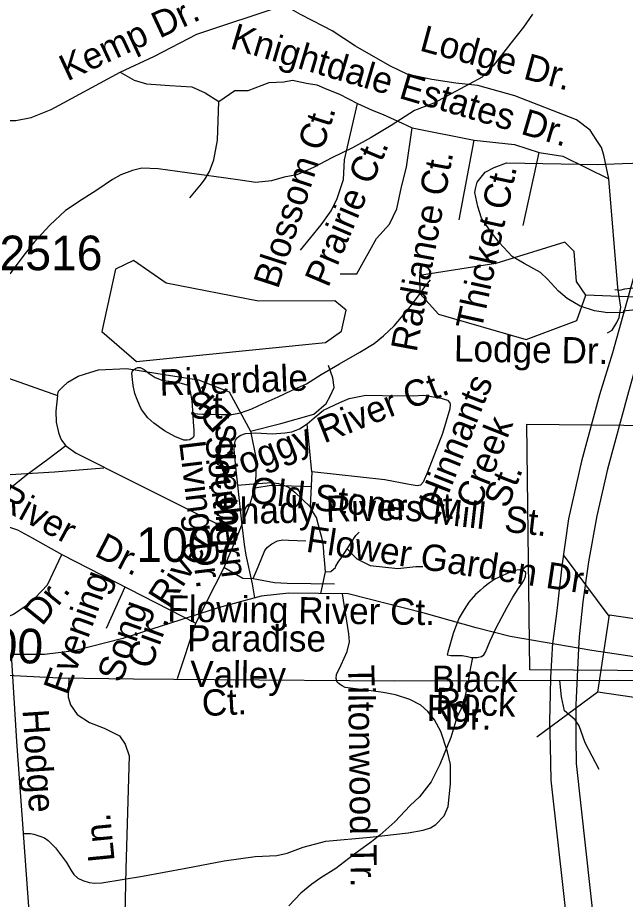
# Model space of a CAD drawing. Extents: x 2169602 to 2449496, y 721995 to 810662.
# Drawn here: x 2383584 to 2385779, y 793698 to 796884 of the extents above; entities that cross this region are included whole.
import ezdxf

# ---------------------------------------------------------------- set-up
doc = ezdxf.new("R2010")
doc.units = 0
doc.layers.add('Default', color=7, linetype='Continuous')

msp = doc.modelspace()

# ---------------------------------------------------------------- linework, layer by layer
at = {"layer": 'Default'}
for p, q in [((2385008.8, 796485.7), (2385232.6, 796441.4)), ((2385179.4, 796153.2), (2385232.6, 796441.4)), ((2385410, 796133.6), (2385467.5, 796397.1)), ((2385757.5, 795876.9), (2385636.2, 795881.2)), ((2384348.1, 795531.8), (2384425.6, 795389.9)), ((2384646.8, 795243.2), (2384629.9, 795416.4)), ((2384646.8, 795243.2), (2384640.6, 795116.6)), ((2384328.9, 794894.7), (2384381, 795017.6)), ((2383743.4, 794945.1), (2384227.5, 794697)), ((2385720.9, 794721.6), (2385556.4, 794943.2)), ((2384227.5, 794697), (2384332.6, 794902.1)), ((2384678.8, 794803.3), (2384695.6, 794881.9)), ((2384161.2, 794495.9), (2384227.5, 794697)), ((2385680.6, 794448.6), (2385459.1, 794284))]:
    msp.add_line(p, q, dxfattribs=at)
for points in [[(2386365, 797586.9), (2386308.9, 797382.3), (2386215.7, 797052), (2386087.8, 796594), (2385992.1, 796252.2), (2385907.3, 795946), (2385790.7, 795532), (2385714.9, 795252.5), (2385675.7, 795083.8), (2385645.9, 794918.5), (2385626.1, 794773.1), (2385612.9, 794647.5), (2385609.5, 794604.6)], [(2383954, 796687.5), (2384078.1, 796745.1), (2384231, 796825), (2384547.4, 796929.6)], [(2385720.1, 796301.7), (2385711.2, 796341.2), (2385701.9, 796387.6), (2385692.7, 796415.5), (2385674.1, 796443.4), (2385652.4, 796477.4), (2385602.9, 796514.6), (2385380, 796601.3), (2385246.9, 796638.5), (2385166.5, 796647.8), (2385079.8, 796660.2), (2384993.1, 796678.8), (2384928.1, 796709.7), (2384804.3, 796781), (2384720.8, 796836.7), (2384689.8, 796852.2), (2384606.2, 796895.6), (2384547.4, 796929.6)], [(2385443.6, 796896.3), (2385411.6, 796850), (2385365.9, 796792), (2385301.9, 796709.6), (2385262.1, 796669.4), (2385087, 796574.6), (2385017.1, 796548.7), (2384933.2, 796494), (2384861.7, 796451.7), (2384793.6, 796413.7), (2384719.6, 796377.4), (2384652.3, 796343), (2384592.2, 796316.4), (2384546.3, 796308.4), (2384500.6, 796294.2), (2384444.2, 796288.1), (2384396.2, 796295.8), (2384328.1, 796305.7), (2384240.3, 796316.9), (2384162, 796328.8), (2384092.3, 796338.5), (2384032.2, 796340.3), (2383998.6, 796332), (2383956.3, 796315.7), (2383926.4, 796299.9), (2383870.6, 796261.3), (2383816.9, 796227.2), (2383756.6, 796186.8), (2383700.9, 796134.9), (2383643.8, 796072.5), (2383611.7, 796032.4), (2383556.3, 795958)], [(2386070.9, 796871.1), (2385937, 796411.4), (2385821.8, 795992.8), (2385732.8, 795673.6), (2385685.4, 795521.3), (2385621, 795281.5), (2385574.4, 795073.9), (2385549.3, 794902.1), (2385531.4, 794741), (2385515.8, 794622.2)], [(2383428.8, 796499), (2383497.5, 796514.6), (2383537.4, 796512.4), (2383577.3, 796512.4), (2383632.7, 796523.4), (2383705.8, 796552.3), (2383954, 796687.5)], [(2383954, 796687.5), (2384004.9, 796658.7), (2384049.3, 796645.4), (2384133.5, 796638.7), (2384213.3, 796634.3), (2384262, 796612.1), (2384310.8, 796581.1)], [(2384310.8, 796581.1), (2384368.4, 796621), (2384417.1, 796621), (2384492.5, 796649.8), (2384545.6, 796652), (2384576.7, 796658.7), (2384627.6, 796647.6), (2384665.3, 796640.9), (2384700.8, 796625.4), (2384747.3, 796607.7), (2384811.6, 796574.4)], [(2384206.6, 796233), (2384248.7, 796284), (2384262, 796301.7), (2384277.5, 796328.3), (2384293, 796370.5), (2384306.3, 796441.4), (2384310.8, 796581.1)], [(2384605.5, 796044.5), (2384680.8, 796135.4), (2384716.3, 796186.4), (2384738.4, 796230.8), (2384760.6, 796299.5), (2384765, 796370.5), (2384811.6, 796574.4)], [(2384811.6, 796574.4), (2384864.7, 796550), (2384904.6, 796534.5), (2384957.8, 796510.1), (2385008.8, 796485.7)], [(2384749.5, 795958.1), (2384809.3, 795958.1), (2384880.3, 796086.7), (2384926.8, 796137.7), (2384953.4, 796193.1), (2384971.1, 796272.9), (2384988.8, 796343.9), (2385008.8, 796485.7)], [(2385232.6, 796441.4), (2385378.8, 796425.9), (2385467.5, 796397.1)], [(2385467.5, 796397.1), (2385553.9, 796383.8), (2385720.1, 796301.7)], [(2385849.6, 795831.5), (2385771.6, 795823.1), (2385775.5, 795819), (2385715.6, 795818.2), (2385667.8, 795825.2), (2385616.3, 795842.3), (2385569, 795869.2), (2385537.6, 795895.9), (2385498.5, 795938.7), (2385473.1, 795963.2), (2385413.9, 795996.4), (2385370.5, 796021.3), (2385323.6, 796072.2), (2385288.6, 796117), (2385259.5, 796159.6), (2385246.4, 796201.8), (2385235.5, 796252), (2385237.8, 796266), (2385244.2, 796289.9), (2385272.9, 796325.3), (2385305.2, 796342.6), (2385349.4, 796359.7), (2385678.6, 796353), (2385768.5, 796357.1), (2385912.3, 796362.2)], [(2385757.5, 795876.9), (2385752.7, 795908.6), (2385720.1, 796301.7)], [(2385636.2, 795881.2), (2385603.2, 795931.1), (2385594.2, 796039.5), (2385561.2, 796073), (2385311.2, 795996.1), (2385036.2, 795952.5), (2385037.3, 795887), (2385104.3, 795813.4), (2385421.3, 795721.6), (2385604.2, 795790), (2385636.2, 795881.2)], [(2384013.2, 795642.1), (2384696.3, 795710.2), (2384754.3, 795751.7), (2384770.3, 795826.8), (2384729.3, 795860.5), (2384454.3, 795859.5), (2384120.3, 795925.4), (2384003.2, 796006.6), (2383937.2, 795975.1), (2383888.3, 795749.7), (2384013.2, 795642.1)], [(2384215.8, 795453.5), (2384251.5, 795451.4), (2384283.5, 795451.8), (2384319.8, 795449.9), (2384357.5, 795449.9), (2384389.7, 795456), (2384429.9, 795470.2), (2384471.5, 795490.3), (2384525.7, 795514.5), (2384573, 795537), (2384627.4, 795561.2), (2384681.1, 795595.3), (2384746.9, 795633.6), (2384820.7, 795676), (2384872.4, 795706.3), (2384906, 795734.4), (2384944.4, 795770.4), (2385003.6, 795840.6), (2385037.7, 795887), (2385051.2, 795906.8), (2385075.4, 795936.8)], [(2385741, 795901.8), (2385759.5, 795899.9), (2385777.5, 795904), (2385795.3, 795906.2), (2385827.3, 795910.2), (2385857.3, 795910.6), (2385885.4, 795908.4), (2385903.4, 795904.4), (2385917.1, 795902.7), (2385971.3, 795890.9), (2385995.5, 795881.2), (2386021.5, 795861), (2386049.4, 795839.4), (2386079.7, 795815.3), (2386115.8, 795787.5), (2386133.9, 795777.5)], [(2385715.4, 795745.4), (2385731.6, 795755.1), (2385748.1, 795782.7), (2385756.5, 795800.5), (2385763.2, 795838.4), (2385757.5, 795876.9)], [(2386095.3, 795740.6), (2385853.2, 795873.5), (2385757.5, 795876.9)], [(2386425, 795421.3), (2386428.2, 795396.4), (2386452.5, 795207.9), (2386478, 795010.4), (2386499.7, 794820.6), (2386522.7, 794651.2), (2386529.5, 794601.1), (2386541, 794518.9), (2385433.7, 794528.1), (2385423.5, 795415.2), (2386358.2, 795405.2), (2386345.7, 795539), (2386354.5, 795839), (2386387, 795839.9), (2386389, 795796.3), (2386394.2, 795698.6), (2386402.7, 795615.4), (2386408.5, 795560.5), (2386414.7, 795505.6), (2386425, 795421.3)], [(2386425, 795421.3), (2386428.2, 795396.4), (2386452.5, 795207.9), (2386478, 795010.4), (2386499.7, 794820.6), (2386522.7, 794651.2), (2386529.5, 794601.1), (2386541, 794518.9), (2385433.7, 794528.1), (2385423.5, 795415.2), (2386358.2, 795405.2), (2386345.7, 795539), (2386354.5, 795839), (2386387, 795839.9), (2386389, 795796.3), (2386394.2, 795698.6), (2386402.7, 795615.4), (2386408.5, 795560.5), (2386414.7, 795505.6), (2386425, 795421.3)], [(2382948.2, 795513.8), (2383071.4, 795556.5), (2383184.5, 795592.8), (2383292.1, 795615.2), (2383346.1, 795620.3), (2383414.4, 795611.9), (2383530.8, 795588.3), (2383728.6, 795518.7)], [(2383728.6, 795518.7), (2383732.1, 795535), (2383745.8, 795549.3), (2383765.5, 795567.7), (2383803.1, 795588.6), (2383848.7, 795603.6), (2383876.6, 795612.3), (2383978.6, 795616.4), (2384113.1, 795595.4), (2384237.7, 795576.1), (2384348.1, 795531.8)], [(2384215.8, 795453.5), (2384218.1, 795429.2), (2384219.7, 795403.4), (2384220.1, 795397.3), (2384220.3, 795373.4), (2384218.5, 795367.5), (2384206, 795359.3), (2384196.3, 795357.1), (2384184, 795357.3), (2384152.5, 795371), (2384114.1, 795391), (2384076.2, 795418.7), (2384054, 795438.7), (2384031.7, 795468.4), (2384023.9, 795484.6), (2384015.7, 795504.5), (2384007.5, 795526.4), (2384001.5, 795554.5), (2383999.1, 795576.4), (2383997.2, 795600.2), (2383999.5, 795606.3), (2384001.3, 795610.5), (2384009.3, 795616.6), (2384018.8, 795620.4), (2384027, 795620.4), (2384041.3, 795612.5), (2384059.4, 795598.5), (2384081.3, 795584.6), (2384109, 795572.7), (2384143.2, 795569.1), (2384175.4, 795563.1), (2384195.3, 795557.2), (2384201.3, 795555.1), (2384207.4, 795533.5), (2384213.6, 795499.3), (2384215.6, 795465.3), (2384215.8, 795453.5)], [(2384425.6, 795389.9), (2384535.4, 795418.2), (2384654.5, 795451.7), (2384698.2, 795489.7), (2384713.7, 795518.5), (2384727, 795547.3), (2384722.6, 795582.8), (2384707.1, 795627.2)], [(2383728.6, 795518.7), (2383721.9, 795462.6), (2383722.7, 795422.6), (2383731.5, 795384.8), (2383737.9, 795368.9), (2383742.1, 795357), (2383758.4, 795337.3)], [(2384629.9, 795416.4), (2384655.7, 795437.7), (2384689, 795466.4), (2384748.4, 795493.8), (2384782, 795508.5), (2384841.9, 795519.9), (2384902, 795519), (2385012.6, 795518.1), (2385050.5, 795519.7), (2385114.3, 795509.7), (2385124.4, 795505.9), (2385136.5, 795502.2), (2385144.7, 795492.5), (2385146.8, 795486.4), (2385145.3, 795470.4), (2385119.1, 795381.8), (2385064.2, 795242.5), (2385048.9, 795206.2), (2385039.9, 795194.6), (2385027.8, 795193.1), (2384998.9, 795197.7), (2384910.9, 795214.4), (2384646.8, 795243.2)], [(2384443.4, 795384.5), (2384504.8, 795380.4), (2384548.8, 795383.5), (2384574.6, 795387.9), (2384590.3, 795393.2), (2384601.8, 795398.6), (2384629.9, 795416.4)], [(2384379.7, 795194.6), (2384373, 795249.4), (2384366.7, 795324.3), (2384368.2, 795348.5), (2384370.8, 795357.4), (2384377.8, 795366.7), (2384384.2, 795372.3), (2384390.3, 795375.4), (2384407, 795381.4), (2384443.4, 795384.5)], [(2384425.6, 795389.9), (2384446.1, 795289.4), (2384444.2, 795231.7), (2384440.5, 795185.1)], [(2383758.4, 795337.3), (2383693.2, 795287.6), (2383616.2, 795231.2), (2383518.8, 795153.2), (2383488.4, 795131.8), (2383446, 795104.7), (2383421.7, 795089.2)], [(2383758.4, 795337.3), (2383795.2, 795310.1), (2384001.6, 795206.5), (2384254.5, 795080.1), (2384381, 795017.6)], [(2383895.4, 795256.6), (2383717.5, 795242.3), (2383455.4, 795226.4)], [(2384379.7, 795194.6), (2384419.9, 795198.7), (2384500.6, 795204.2), (2384526.7, 795200.9), (2384546, 795195.3), (2384562.6, 795187.8), (2384585.4, 795170.1), (2384612.6, 795143.4), (2384640.6, 795116.6)], [(2384441.5, 794788.3), (2384432.5, 794838.8), (2384410, 794942.5), (2384403.9, 794980.5), (2384394.8, 795050.3), (2384379.7, 795194.6)], [(2384440.5, 795185.1), (2384500.1, 795195.3), (2384647.1, 795190.7)], [(2384381, 795017.6), (2384423.8, 795127.4), (2384440.5, 795185.1)], [(2384690, 794954.1), (2384687.6, 794984.4), (2384683.4, 795006.3), (2384678.7, 795022.2), (2384663.5, 795078.6), (2384652.9, 795095.3), (2384640.6, 795116.6)], [(2383428.7, 795067.1), (2383512.9, 795056), (2383583.8, 795033.8), (2383637, 795005), (2383743.4, 794945.1)], [(2384435.4, 794857.8), (2384452.6, 794900.3), (2384477.4, 794958.8), (2384487, 794971.4), (2384502.8, 794983.5), (2384522.6, 794993.9), (2384542.6, 794997.4), (2384562.5, 794996.6), (2384624.6, 794994)], [(2384695.6, 794881.9), (2384715.8, 794882.8), (2384725.6, 794891.7), (2384732, 794898.1), (2384733.8, 794902.6), (2384741.9, 794917.1), (2384755.5, 794935.2), (2384774.6, 794965.1), (2384806.3, 795013.2), (2384818, 795025)], [(2384774.6, 794965.1), (2384809, 794928.9), (2384857.9, 794905.3), (2384957.6, 794894.4), (2385022.8, 794901.7), (2385047.2, 794900.8)], [(2382974.4, 794727.5), (2383087, 794702.5), (2383178.1, 794697), (2383299.1, 794697), (2383401.4, 794685.8), (2383470.2, 794683.9), (2383514.9, 794704.4), (2383568.8, 794728.6), (2383615.4, 794760.3), (2383647, 794788.2), (2383691.6, 794834.7), (2383743.4, 794945.1)], [(2384695.6, 794881.9), (2384693, 794926.5), (2384690.4, 794948.4), (2384690, 794954.1)], [(2384328.9, 794898.4), (2384397.7, 794859.3), (2384435.4, 794857.8)], [(2385227.7, 794571.8), (2385243.9, 794572.2), (2385259.9, 794575.9), (2385267.7, 794582), (2385273.6, 794592), (2385291.2, 794632.3), (2385313.2, 794680.1), (2385352.8, 794754.5), (2385372.4, 794790.4), (2385392.3, 794820.7), (2385406.3, 794840.5), (2385412.2, 794850.5), (2385418.4, 794864.6), (2385420.4, 794876.9), (2385418.2, 794880.9), (2385410.2, 794886.5), (2385396, 794888.7), (2385380, 794886.6), (2385352.3, 794876.2), (2385332.5, 794866.3), (2385310.3, 794856.2), (2385288.4, 794842.1), (2385268.7, 794826), (2385254.3, 794814), (2385238.5, 794800.1), (2385214.5, 794771.7), (2385197.1, 794745.5), (2385178.9, 794715.8), (2385169, 794691.8), (2385157.3, 794659.5), (2385145.7, 794617.5), (2385137.9, 794591.4), (2385135.8, 794581.6), (2385149.5, 794579.5), (2385169.4, 794579.7), (2385189.3, 794579.6), (2385209.6, 794575.7), (2385223.4, 794572), (2385227.7, 794571.8)], [(2384435.4, 794857.8), (2384511.7, 794843.7), (2384558, 794840.5), (2384728.2, 794838.3)], [(2385997.1, 794546.5), (2385658.1, 794597.8), (2385362.7, 794648.4), (2385240.8, 794679.8), (2385053, 794732.1), (2384777.8, 794802.3), (2384564.3, 794804.4), (2384463.4, 794793.9), (2384308.5, 794752), (2383963.7, 794641), (2383789, 794596), (2383681.2, 794583.5), (2383560.3, 794583.5)], [(2383905.6, 794678.3), (2383972.6, 794827.5)], [(2383604.1, 793936.1), (2383631.1, 793936.1), (2383643, 793933.8), (2383668.2, 793925.9), (2383680.7, 793921), (2383694.6, 793910.6), (2383721, 793885), (2383760.3, 793831.8), (2383777, 793802.3), (2383787.3, 793788.5), (2383801.6, 793774.8), (2383819.2, 793766.2), (2383842, 793759.7), (2383862.9, 793757.3), (2383888.1, 793758.6), (2384035.7, 793782), (2384191.1, 793811.2), (2384330.6, 793838.3), (2384442.2, 793852.9), (2384520.3, 793856.5), (2384558, 793865.3), (2384615.7, 793886.5), (2384697.2, 793908.2), (2384857, 793923.8), (2384994.8, 793938.8), (2385049.1, 793949.1), (2385075.6, 793956.5), (2385094.2, 793968.9), (2385124.5, 794000.3), (2385139, 794034.4), (2385147.1, 794116.2), (2385147.5, 794186.2), (2385136.4, 794232.1), (2385112.8, 794305.5), (2385089.9, 794347), (2385066, 794377.7), (2385040.7, 794400), (2385000.2, 794421), (2384949.4, 794437.3), (2384904.9, 794446.2), (2384861.3, 794452.1), (2384767.2, 794464), (2384756.9, 794469.8), (2384746.9, 794475.6), (2384738.6, 794483.4), (2384734.5, 794496.7), (2384736, 794511.2), (2384753.3, 794545.7), (2384774.2, 794594.1), (2384782.9, 794628.7), (2384780.9, 794658.3), (2384757.8, 794802.5)], [(2385516.1, 794624.8), (2385508.5, 794499.5), (2385507.3, 794440.1), (2385504.9, 794341.8), (2385507.3, 794252), (2385509.7, 794129.4), (2386589.6, 784463), (2386562.5, 783723.6), (2379965, 774755.3), (2379098.1, 772209.8)], [(2385609.5, 794604.6), (2385600.6, 794401), (2385600.6, 794279.8), (2385602, 794189.7), (2386675.9, 784444.9), (2386646.9, 783712.3), (2380042.2, 774729.7), (2379098.1, 771950.4)], [(2383560.3, 794583.5), (2383579.7, 794269.3), (2383624.7, 793655.7), (2383664.4, 793157.3), (2383692.7, 792631.6), (2383734.5, 792246.3), (2383770.1, 791990.8), (2383928.1, 791241)], [(2386576.1, 794470.6), (2386361.6, 794475.9), (2385752.1, 794489.5), (2384945.9, 794486.3), (2384294.5, 794491.6), (2384002.6, 794493.7), (2383735.2, 794497.8), (2383286.3, 794520.9), (2382825.4, 794543.9), (2382566.9, 794552.3), (2382370.4, 794543.1), (2382220.2, 794531.3), (2382114, 794522)], [(2385227.7, 794571.8), (2385220.1, 794536), (2385210.2, 794479.9), (2385196.5, 794417.9), (2385186.5, 794387.8), (2385170.9, 794355.7), (2385148.9, 794283.5), (2385109.4, 794185.6), (2385077.8, 794123.5), (2385035.9, 794069.4), (2385002.1, 794037.2), (2384946.1, 793978.7), (2384892.6, 793930.4), (2384862.7, 793906.6), (2384814.9, 793872.4), (2384780.9, 793846.4), (2384733.1, 793810.2), (2384679.4, 793775.7), (2384647.4, 793753.8), (2384607.4, 793721.3), (2384564.1, 793675.1)], [(2383769.3, 794497.3), (2383766.1, 794429.2), (2383775.4, 794401.3), (2383799.6, 794365.9), (2383844.2, 794338), (2383896.3, 794317.5), (2383952.1, 794289.6), (2383972.6, 794259.8), (2383987.5, 794217), (2383974.5, 793809.2), (2383959.6, 793096.9), (2383941, 793057.8), (2383896.3, 793020.6), (2383825.6, 793020.6), (2383758.6, 793022.4), (2383712.1, 793000.1), (2383676.8, 792948), (2383654.4, 792586.8)], [(2385684.5, 794167.5), (2385634.3, 794264.5), (2385612.7, 794325.5), (2385598.4, 794347.1), (2385558.9, 794379.4), (2385548.1, 794429.7), (2385542.8, 794488.7)]]:
    msp.add_lwpolyline(points, dxfattribs=at)
msp.add_lwpolyline([(2386278.4, 794359.1), (2385680.4, 794447.3), (2385721.7, 794726.6), (2386319.6, 794638.4)], close=True, dxfattribs=at)

# ---------------------------------------------------------------- texts
for s, height, rotation, p in [('Kemp Dr.', 95, 24.9163, (2383763.5, 796653.3)), ('Knightdale Estates Dr.', 95, 343.5986, (2384347.6, 796774.2)), ('Lodge Dr.', 95, 344.8195, (2385032.1, 796766.2)), ('Blossom Ct.', 95, 72.1293, (2384524.3, 795900.9)), ('Prairie Ct.', 95, 66.9824, (2384705.6, 795905.7)), ('Radiance Ct.', 95, 79.5454, (2385025, 795672.7)), ('Thicket Ct.', 95, 77.6956, (2385259.1, 795750.2)), ('Lodge Dr.', 95, 359.0381, (2385159.5, 795642.1)), ('Riverdale', 95, 2.0833, (2384097.7, 795517.6)), ('Foggy River Ct.', 95, 21.6054, (2384329.7, 795202.2)), ('Hinnants', 95, 68.4788, (2385118.7, 795103.9)), ('Dr.', 95, 133.5443, (2384365, 795442.6)), (' St.', 95, 0.5174, (2384169.2, 795434.4)), ('Creek', 95, 68.4788, (2385251.3, 795103.6)), ('Dreams', 95, 90.0948, (2384373.2, 794969.4)), ('Living Dr.', 95, 276.8933, (2384167.3, 795350.6)), ('Southern', 95, 276.8933, (2384260.7, 795368.8)), ('Old Stones Mill  St.', 95, 353.5122, (2384419.9, 795132.2)), ('St.', 95, 68.4788, (2385353.4, 795107.1)), ('River', 95, 331.5442, (2383501.6, 795120.9)), ('Shady River Ct.', 95, 1.4286, (2384303, 795052)), ('River', 95, 57.8176, (2384131, 794745.2)), ('Flower Garden Dr.', 95, 351.4335, (2384622.5, 794955.1)), ('Dr.', 95, 332.8383, (2383857.3, 794941.9)), ('Evening', 95, 70.1324, (2383764, 794432.6)), ('Dr.', 95, 51.0588, (2383672.2, 794682.9)), ('Song', 95, 70.1324, (2383958.1, 794477.2)), ('Flowing River Ct.', 95, 359.2324, (2384124.2, 794702.1)), ('1.00', 125, 358.3504, (2383349.2, 794559.1)), ('Cir.', 95, 70.1324, (2384064.9, 794525.3)), ('Paradise', 95, 359.9492, (2384196.6, 794594.2)), ('Valley', 95, 359.145, (2384206.7, 794466)), ('Tiltonwood Tr.', 95, 270.7037, (2384777.6, 794545.8)), ('Black', 95, 359.8471, (2385079.7, 794448.3)), ('Ct.', 95, 2.6759, (2384251.5, 794360.2)), ('Rock', 95, 357.9067, (2385092.1, 794368.9)), ('Rd.', 95, 358.9423, (2385060.7, 794342.9)), ('Dr.', 95, 359.8471, (2385126, 794312)), ('Hodge', 95, 273.7595, (2383601.7, 794382.7)), ('Ln.', 95, 95.549, (2383934.7, 793837.4))]:
    msp.add_text(s, height=height, rotation=rotation, dxfattribs=at).set_placement(p)
for s, p in [('2516', (2383518.7, 795971.6)), ('1007', (2384012.8, 794917.7))]:
    msp.add_text(s, height=125, dxfattribs=at).set_placement(p)

doc.saveas('drawing.dxf')
